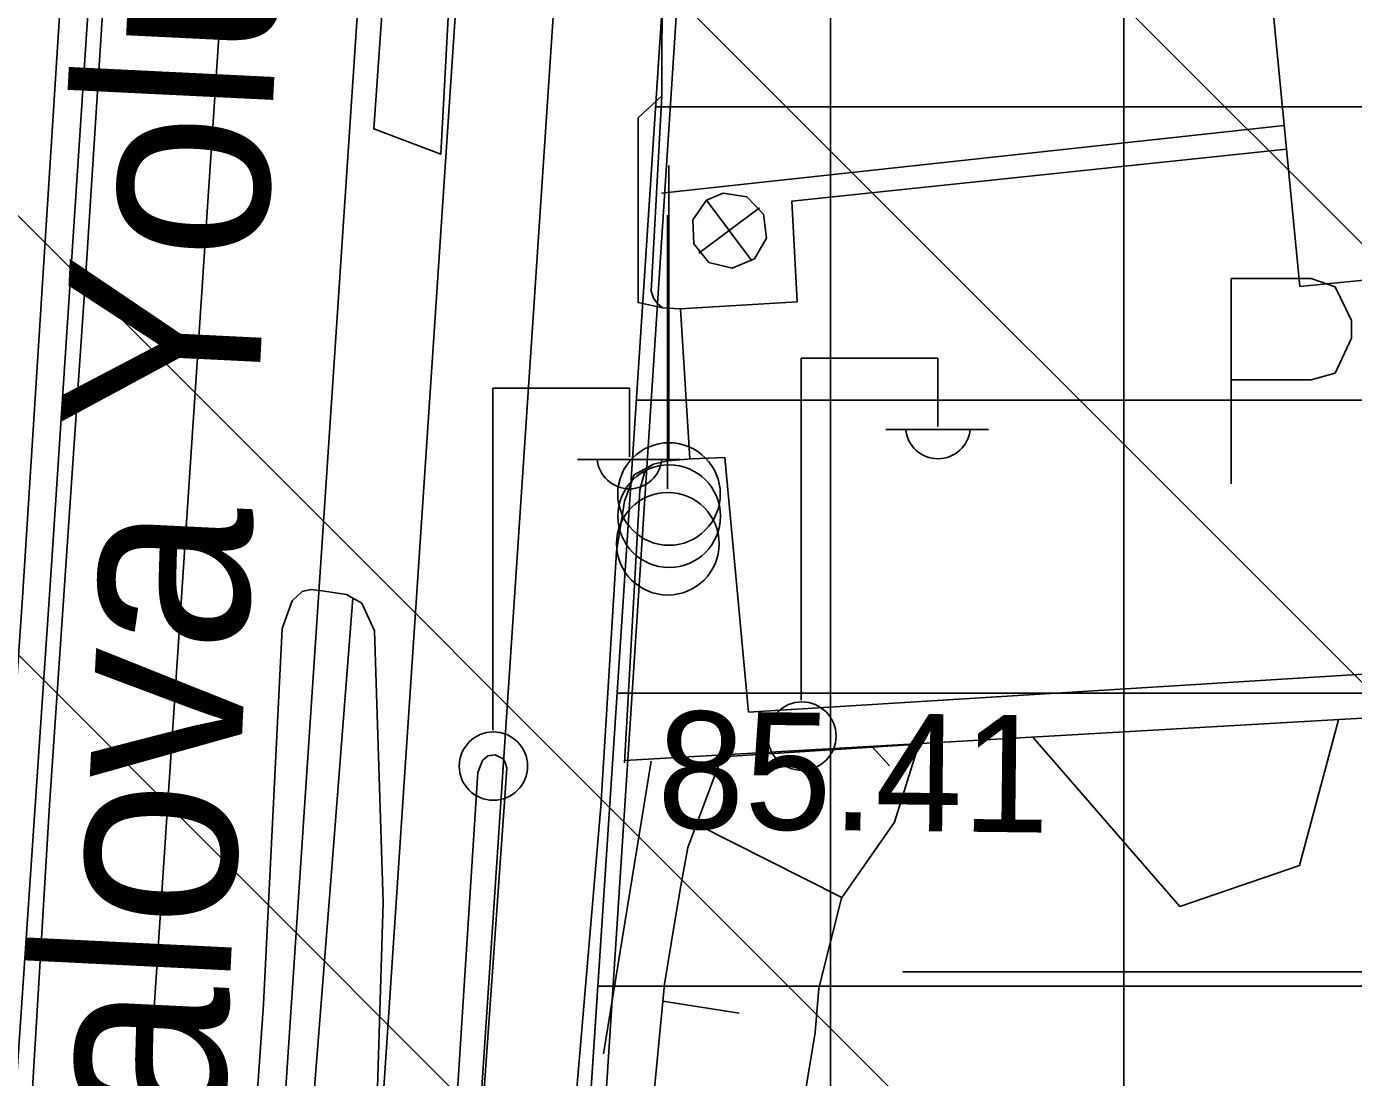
# Model space of a CAD drawing. Extents: x 417995 to 421451, y 4454518 to 4458015.
# Drawn here: x 420337.6 to 420405.5, y 4456951.5 to 4457005.3 of the extents above; entities that cross this region are included whole.
import ezdxf

# ---------------------------------------------------------------- set-up
doc = ezdxf.new("R2010")
doc.units = 0
for name, color, linetype in [('ADAKENARI', 7, 'Continuous'), ('B_Imalat', 7, 'Continuous'), ('B_Kapi', 7, 'Continuous'), ('B_Sundurma', 7, 'Continuous'), ('KALDIRIM_FAT', 7, 'Continuous'), ('PL_K_K_D_K_C_A', 7, 'Continuous'), ('PL_TİCARET', 7, 'Continuous'), ('S_Bayrak_Diregi', 7, 'Continuous'), ('S_Elektrik_Diregi', 7, 'Continuous'), ('S_Otopark', 7, 'Continuous'), ('Sev_Sevalti', 7, 'Continuous'), ('Sev_Sevustu', 7, 'Continuous'), ('Sev_Tarama', 7, 'Continuous'), ('Sinir_Cit_bir_taraf', 7, 'Continuous'), ('Sinir_Duvar_tek_tarafa_ait', 7, 'Continuous'), ('Sinir_Parmaklik_bir_taraf', 7, 'Continuous'), ('SN_TR_SIVILASMA', 7, 'Continuous'), ('SN_TR_TASKIN', 7, 'Continuous'), ('TRFAT_TİCARET', 7, 'Continuous'), ('Y_Cadde_Yol', 7, 'Continuous'), ('Y_Kot_Noktasi', 7, 'Continuous'), ('Yol_Insaat', 7, 'Continuous'), ('Yol_Kaldirim_kenari_bordurtasi', 7, 'Continuous'), ('Yol_Sose', 7, 'Continuous')]:
    doc.layers.add(name, color=color, linetype=linetype)

msp = doc.modelspace()

# ---------------------------------------------------------------- linework, layer by layer
at = {"layer": 'ADAKENARI'}
for p, q in [((420367.595, 4456968.085), (420372.29, 4457039.592)), ((420363.729, 4456909.226), (420367.595, 4456968.085))]:
    msp.add_line(p, q, dxfattribs=at)
at = {"layer": 'B_Imalat'}
msp.add_lwpolyline([(420398.565, 4457035.092), (420424.972, 4457037.557), (420425.919, 4457027.362), (420432.267, 4457028.085), (420435.426, 4456995.209), (420402.742, 4456991.988)], close=True, dxfattribs=at)
at = {"layer": 'B_Kapi'}
for points in [[(420370.085, 4457001.747), (420370.111, 4457008.109)], [(420371.521, 4456983.161), (420371.048, 4456990.835)]]:
    msp.add_lwpolyline(points, dxfattribs=at)
at = {"layer": 'B_Sundurma'}
for p, q in [((420371.984, 4456993.692), (420375.096, 4456996.011)), ((420372.38, 4456996.408), (420374.7, 4456993.296))]:
    msp.add_line(p, q, dxfattribs=at)
msp.add_lwpolyline([(420372.38, 4456996.408), (420371.678, 4456995.398), (420371.724, 4456994.169), (420372.499, 4456993.214), (420373.692, 4456992.917), (420374.824, 4456993.397), (420375.441, 4456994.462), (420375.294, 4456995.682), (420374.442, 4456996.57), (420373.228, 4456996.767)], close=True, dxfattribs=at)
at = {"layer": 'KALDIRIM_FAT'}
for p, q in [((420370.124, 4457345.917), (420299.038, 4456277.891)), ((420377.108, 4457345.448), (420312.526, 4456375.14)), ((420382.097, 4457345.113), (420352.552, 4456901.212)), ((420387.086, 4457344.778), (420357.625, 4456902.155))]:
    msp.add_line(p, q, dxfattribs=at)
at = {"layer": 'PL_K_K_D_K_C_A'}
msp.add_lwpolyline([(420581.229, 4457039.115), (420626.236, 4456963.119), (420522.274, 4456899.166), (420519.766, 4456897.722), (420517.18, 4456896.426), (420514.523, 4456895.281), (420511.804, 4456894.292), (420509.032, 4456893.461), (420506.217, 4456892.793), (420503.368, 4456892.288), (420500.494, 4456891.949), (420441.512, 4456886.716), (420437.889, 4456886.495), (420434.26, 4456886.473), (420430.635, 4456886.651), (420427.025, 4456887.028), (420423.441, 4456887.603), (420419.895, 4456888.374), (420416.396, 4456889.338), (420412.955, 4456890.494), (420369.168, 4456906.552), (420364.799, 4456913.263), (420392.991, 4457346.269)], dxfattribs=at)
at = {"layer": 'PL_TİCARET'}
msp.add_lwpolyline([(420380, 4457156.74), (420378.744, 4457137.644), (420375.55, 4457089.06), (420372.29, 4457039.592), (420367.595, 4456968.085), (420363.729, 4456909.226), (420382.122, 4456900.216), (420408.294, 4456888.983), (420417.035, 4456885.659), (420481.909, 4456866.172), (420546.576, 4456902.834), (420552.629, 4456907.071), (420540.504, 4457053.984), (420497.712, 4457048.821), (420443.25, 4457042.25), (420445.003, 4457057.772), (420447.021, 4457091.146), (420449.659, 4457134.767), (420450.951, 4457156.137)], dxfattribs=at)
at = {"layer": 'S_Bayrak_Diregi'}
for p, q in [((420370.45, 4456984.18), (420370.45, 4456998.181)), ((420370.456, 4456983.046), (420370.456, 4456997.046)), ((420370.387, 4456981.637), (420370.387, 4456995.637))]:
    msp.add_line(p, q, dxfattribs=at)
for centre in [(420370.457, 4456981.363), (420370.463, 4456980.229), (420370.394, 4456978.819)]:
    msp.add_circle(centre, 2.625, dxfattribs=at)
at = {"layer": 'S_Elektrik_Diregi'}
for p, q in [((420377.219, 4456970.811), (420377.219, 4456988.311)), ((420377.219, 4456988.311), (420384.219, 4456988.311)), ((420384.219, 4456984.811), (420384.219, 4456988.311)), ((420361.433, 4456969.274), (420361.433, 4456986.774)), ((420361.433, 4456986.774), (420368.433, 4456986.774)), ((420368.433, 4456983.274), (420368.433, 4456986.774)), ((420381.559, 4456984.671), (420386.809, 4456984.671)), ((420365.773, 4456983.134), (420371.023, 4456983.134))]:
    msp.add_line(p, q, dxfattribs=at)
for centre in [(420377.255, 4456968.976), (420361.469, 4456967.438)]:
    msp.add_circle(centre, 1.75, dxfattribs=at)
for centre in [(420384.219, 4456984.824), (420368.434, 4456983.287)]:
    msp.add_arc(centre, 1.658, 184.83843, 355.14641, dxfattribs=at)
at = {"layer": 'S_Otopark'}
for points in [[(420399.228, 4456992.385), (420403.323, 4456992.385)], [(420399.228, 4456981.885), (420399.228, 4456992.385)], [(420403.323, 4456992.385), (420404.548, 4456991.965), (420405.388, 4456990.25), (420405.388, 4456989.34), (420404.548, 4456987.555), (420403.323, 4456987.205)], [(420403.323, 4456987.205), (420399.228, 4456987.205)]]:
    msp.add_lwpolyline(points, dxfattribs=at)
at = {"layer": 'Sev_Sevalti'}
msp.add_lwpolyline([(420383.25, 4456968.556), (420382.002, 4456964.571), (420379.277, 4456960.685), (420378.132, 4456956.069), (420377.942, 4456953.798), (420377.209, 4456949.37)], dxfattribs=at)
at = {"layer": 'Sev_Sevustu'}
msp.add_lwpolyline([(420369.567, 4456949.362), (420370.219, 4456956.283), (420370.746, 4456959.399), (420371.068, 4456961.313), (420371.419, 4456963.281), (420373.154, 4456967.921), (420383.25, 4456968.556)], dxfattribs=at)
at = {"layer": 'Sev_Tarama'}
for p, q in [((420380.874, 4456968.407), (420381.741, 4456967.458)), ((420371.86, 4456964.461), (420379.3, 4456960.717)), ((420370.137, 4456955.408), (420374.055, 4456954.789))]:
    msp.add_line(p, q, dxfattribs=at)
at = {"layer": 'Sinir_Cit_bir_taraf'}
msp.add_lwpolyline([(420404.723, 4456969.815), (420402.724, 4456962.358), (420396.597, 4456960.26), (420389.077, 4456968.917)], dxfattribs=at)
at = {"layer": 'Sinir_Duvar_tek_tarafa_ait'}
for points in [[(420353.246, 4457192.536), (420351.598, 4457168.097), (420349.764, 4457140.693), (420347.694, 4457109.303), (420345.938, 4457081.653), (420343.821, 4457050.919), (420341.384, 4457016.037), (420338.855, 4456977.715), (420336.179, 4456938.493), (420333.299, 4456893.318)], [(420413.677, 4456970.329), (420368.191, 4456967.718)]]:
    msp.add_lwpolyline(points, dxfattribs=at)
at = {"layer": 'Sinir_Parmaklik_bir_taraf'}
for points in [[(420370.085, 4457001.747), (420369.549, 4456991.746), (420369.66, 4456991.386), (420369.85, 4456991.125), (420370.116, 4456990.888), (420371.026, 4456990.834)], [(420371.614, 4456983.168), (420370.371, 4456983.065), (420369.669, 4456982.886), (420369.362, 4456982.683), (420369.201, 4456982.457), (420368.956, 4456981.558), (420368.185, 4456967.609)], [(420367.112, 4456952.709), (420369.55, 4456967.695)]]:
    msp.add_lwpolyline(points, dxfattribs=at)
at = {"layer": 'SN_TR_SIVILASMA'}
for p, q in [((421278.116, 4456121.969), (419993.968, 4457406.116)), ((421277.884, 4456099.75), (419987.888, 4457389.746)), ((421277.42, 4456055.312), (419975.727, 4457357.006)), ((421277.189, 4456033.093), (419969.646, 4457340.635))]:
    msp.add_line(p, q, dxfattribs=at)
at = {"layer": 'SN_TR_TASKIN'}
msp.add_line((420382.431, 4456956.904), (420482.431, 4456956.904), dxfattribs=at)
at = {"layer": 'TRFAT_TİCARET'}
for p, q in [((420393.729, 4456895.234), (420393.729, 4457349.176)), ((420378.729, 4456901.878), (420378.729, 4457137.41)), ((420369.768, 4457001.172), (420544.863, 4457001.172)), ((420368.783, 4456986.172), (420546.101, 4456986.172)), ((420367.798, 4456971.172), (420547.339, 4456971.172)), ((420366.813, 4456956.172), (420548.577, 4456956.172))]:
    msp.add_line(p, q, dxfattribs=at)
at = {"layer": 'Yol_Insaat'}
msp.add_lwpolyline([(420331.165, 4456890.177), (420333.914, 4456925.563), (420337.377, 4456976.074), (420339.238, 4457005.556), (420341.132, 4457033.122), (420343.313, 4457066.789), (420345.151, 4457091.838), (420346.853, 4457116.916), (420349.762, 4457156.142)], dxfattribs=at)
at = {"layer": 'Yol_Kaldirim_kenari_bordurtasi'}
for points in [[(420370.068, 4456996.757), (420401.945, 4457000.219)], [(420402.061, 4456999.019), (420376.742, 4456996.344), (420377.013, 4456991.202), (420371.026, 4456990.834)], [(420371.614, 4456983.168), (420373.309, 4456983.232), (420374.529, 4456970.205), (420409.54, 4456972.365), (420437.691, 4456974.08), (420437.909, 4456972.181)], [(420354.277, 4456976.032), (420353.223, 4456962.453), (420351.665, 4456942.754), (420351.046, 4456926.545), (420349.992, 4456907.961), (420348.906, 4456896.352), (420348.763, 4456893.4), (420348.778, 4456892.224), (420348.825, 4456891.594), (420353.106, 4456891.86)]]:
    msp.add_lwpolyline(points, dxfattribs=at)
at = {"layer": 'Yol_Sose'}
for points in [[(420353.988, 4457193.121), (420352.331, 4457169.494), (420349.984, 4457135.46), (420348.339, 4457110.411), (420346.789, 4457086.565), (420344.832, 4457058.048), (420342.555, 4457022.974), (420340.638, 4456993.172), (420338.744, 4456965.447), (420336.694, 4456931.055), (420334.55, 4456900.49), (420333.643, 4456890.249), (420331.089, 4456857.201), (420329.597, 4456833.655), (420328.107, 4456810.272), (420327.414, 4456799.591), (420326.651, 4456782.597)], [(420355.98, 4457049.819), (420355.627, 4457045.091), (420357.416, 4457031.587), (420356.511, 4457016.609), (420355.342, 4457000.047), (420358.771, 4456998.751), (420360.046, 4457022.341), (420360.422, 4457034.016), (420358.895, 4457046.532), (420358.875, 4457049.596), (420355.98, 4457049.819)], [(420370.085, 4457001.747), (420368.871, 4457000.612), (420368.875, 4456991.158), (420370.116, 4456990.888)], [(420369.669, 4456982.886), (420368.68, 4456982.35), (420368.173, 4456980.99), (420367.763, 4456978.426), (420366.962, 4456965.373), (420363.82, 4456928.52), (420362.572, 4456895.034), (420362.662, 4456893.284), (420363.977, 4456888.788), (420366.696, 4456882.966), (420368.422, 4456881.034), (420370.045, 4456879.759), (420375.682, 4456876.036), (420403.753, 4456866.928), (420423.814, 4456859.274), (420439, 4456855.063), (420450.83, 4456853.457), (420466.192, 4456855.255), (420475.448, 4456857.831), (420497.519, 4456867.976)], [(420354.74, 4456975.77), (420353.952, 4456976.216), (420352.589, 4456976.422), (420352.125, 4456976.482), (420351.686, 4456976.378), (420351.162, 4456975.891), (420350.654, 4456974.474), (420349.702, 4456955.26), (420347.488, 4456923.451), (420345.796, 4456896.696), (420345.138, 4456886.722), (420343.589, 4456865.489), (420342.019, 4456842.343)], [(420354.74, 4456975.77), (420355.38, 4456974.368), (420355.826, 4456960.468), (420355.351, 4456944.827), (420353.97, 4456926.461), (420353.007, 4456911.208), (420352.432, 4456898.824), (420352.729, 4456893.651), (420353.56, 4456889.703), (420356.151, 4456884.368), (420361.094, 4456879.171), (420365.703, 4456875.893), (420369.939, 4456873.44), (420387.606, 4456867.284), (420402.133, 4456861.353), (420402.294, 4456861.078), (420402.181, 4456860.696), (420401.85, 4456860.454), (420401.412, 4456860.404), (420382.945, 4456865.885), (420367.982, 4456869.495), (420357.535, 4456871.305)], [(420361.564, 4456968.012), (420361.181, 4456967.961), (420360.905, 4456967.718), (420360.68, 4456967.119), (420359.921, 4456955.398), (420358.761, 4456937.119), (420357.904, 4456924.032), (420356.468, 4456900.589), (420356.357, 4456898.048), (420356.464, 4456897.773), (420356.463, 4456897.719), (420356.571, 4456897.635), (420356.734, 4456897.552), (420357.007, 4456897.521), (420357.227, 4456897.601), (420362.059, 4456965.846), (420362.158, 4456967.349), (420362.052, 4456967.678), (420361.972, 4456967.816), (420361.564, 4456968.012)]]:
    msp.add_lwpolyline(points, dxfattribs=at)

# ---------------------------------------------------------------- texts
at = {"layer": 'Y_Cadde_Yol'}
msp.add_text('Yeni Yalova Yolu Caddesi', height=10, rotation=87.19514, dxfattribs=at).set_placement((420345.68, 4456909.302))
at = {"layer": 'Y_Kot_Noktasi'}
msp.add_text('85.41', height=6, rotation=359.3592, dxfattribs=at).set_placement((420369.829, 4456964.259))

doc.saveas('drawing.dxf')
